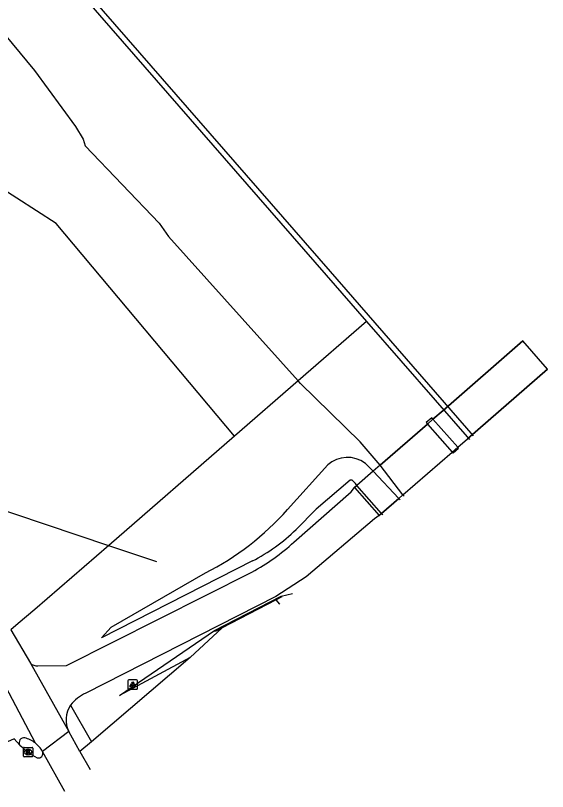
# Model space of a CAD drawing. Extents: x 155018 to 156648, y 383980 to 385733.
# Drawn here: x 156591.6 to 156648.1, y 384633.6 to 384716.2 of the extents above; entities that cross this region are included whole.
import ezdxf

# ---------------------------------------------------------------- set-up
doc = ezdxf.new("R2010")
doc.units = 0
for name, color, linetype in [('IMGEO_Berm_groen', 7, 'Continuous'), ('IMGEO_Dek', 7, 'Continuous'), ('IMGEO_Fietspad_gesloten', 7, 'Continuous'), ('IMGEO_Groenvoorziening', 7, 'Continuous'), ('IMGEO_Hek', 7, 'Continuous'), ('IMGEO_Kademuur', 7, 'Continuous'), ('IMGEO_Kolk', 7, 'Continuous'), ('IMGEO_Lichtpunt', 7, 'Continuous'), ('IMGEO_Loofbos', 7, 'Continuous'), ('IMGEO_Muur', 7, 'Continuous'), ('IMGEO_Pijler', 7, 'Continuous'), ('IMGEO_Rijbaan_lokaal_gesloten', 7, 'Continuous'), ('IMGEO_Voetpad_open', 7, 'Continuous')]:
    doc.layers.add(name, color=color, linetype=linetype)

msp = doc.modelspace()

# ---------------------------------------------------------------- linework, layer by layer
at = {"layer": 'IMGEO_Berm_groen'}
for points in [[(156614.853, 384671.425), (156595.895, 384694.026), (156581.231, 384703.463), (156562.213, 384720.013), (156556.406, 384725.24), (156550.308, 384734.095), (156543.049, 384750.065), (156537.764, 384773.408)], [(156614.853, 384671.425), (156601.475, 384659.788), (156593.633, 384652.966), (156591.837, 384651.468), (156591.059, 384650.819)]]:
    msp.add_lwpolyline(points, dxfattribs=at)
at = {"layer": 'IMGEO_Dek'}
msp.add_lwpolyline([(156648.112, 384678.54), (156645.505, 384681.547), (156645.505, 384681.547), (156637.008, 384674.151), (156635.933, 384673.216), (156635.345, 384672.704), (156630.332, 384668.34), (156629.566, 384667.674), (156627.852, 384666.182), (156627.605, 384665.967), (156630.221, 384662.97), (156630.474, 384663.19), (156632.316, 384664.793), (156632.752, 384665.173), (156637.983, 384669.725), (156638.586, 384670.249), (156639.615, 384671.145), (156648.112, 384678.54)], close=True, dxfattribs=at)
at = {"layer": 'IMGEO_Fietspad_gesloten'}
for points in [[(156621.165, 384660.145), (156627.23, 384665.486), (156627.605, 384665.967), (156630.221, 384662.97), (156629.717, 384662.617), (156622.451, 384656.463), (156619.244, 384654.343), (156599.023, 384644.086)], [(156593.932, 384646.972), (156596.987, 384647.032), (156616.702, 384656.952)], [(156591.059, 384650.819), (156593.15, 384647.277)], [(156593.15, 384647.277), (156597.245, 384639.978)], [(156589.796, 384646.065), (156593.644, 384638.781)], [(156597.245, 384639.978), (156594.442, 384637.865)], [(156598.418, 384637.875), (156597.245, 384639.978)]]:
    msp.add_lwpolyline(points, dxfattribs=at)
for centre, radius, start, end in [((156605.925, 384676.731), 22.524, 298.58438, 312.57836), ((156593.849, 384647.913), 0.945, 222.32137, 275.06451), ((156601.194, 384639.693), 4.901, 116.29999, 140.49694), ((156599.705, 384641.253), 2.77, 145.80804, 207.40211), ((156592.45, 384638.829), 0.503, 77.81782, 212.95561), ((156591.748, 384636.322), 3.105, 52.37138, 74.92059), ((156591.73, 384636.308), 3.128, 29.86365, 52.25975)]:
    msp.add_arc(centre, radius, start, end, dxfattribs=at)
at = {"layer": 'IMGEO_Groenvoorziening'}
for points in [[(156628.754, 384668.524), (156629.566, 384667.674), (156632.316, 384664.793), (156632.449, 384664.654), (156632.449, 384664.654)], [(156620.465, 384663.612), (156624.751, 384668.371)], [(156630.601, 384663.045), (156630.601, 384663.045), (156630.474, 384663.19), (156627.852, 384666.182), (156627.689, 384666.369), (156627.356, 384666.749), (156627.153, 384666.726), (156623.52, 384663.633), (156621.391, 384661.476)], [(156616.741, 384658.14), (156600.713, 384649.952), (156601.734, 384651.076), (156611.758, 384656.868)], [(156619.797, 384654.407), (156621.003, 384654.69), (156621.004, 384654.69)], [(156610.117, 384647.872), (156602.607, 384643.83), (156612.705, 384650.736)]]:
    msp.add_lwpolyline(points, dxfattribs=at)
for centre, radius, start, end in [((156626.848, 384665.961), 3.194, 53.35611, 131.0216), ((156598.614, 384682.831), 29.101, 296.85186, 318.66723), ((156607.916, 384675.35), 19.34, 297.14811, 314.16467)]:
    msp.add_arc(centre, radius, start, end, dxfattribs=at)
at = {"layer": 'IMGEO_Hek'}
for points in [[(156637.008, 384674.151), (156645.505, 384681.547)], [(156645.505, 384681.547), (156645.505, 384681.547)], [(156648.112, 384678.54), (156639.615, 384671.145)], [(156648.112, 384678.54), (156648.112, 384678.54)], [(156635.933, 384673.216), (156637.008, 384674.151)], [(156630.332, 384668.34), (156635.345, 384672.704)], [(156635.345, 384672.704), (156635.933, 384673.216)], [(156638.586, 384670.249), (156639.615, 384671.145)], [(156637.983, 384669.725), (156638.586, 384670.249)], [(156632.752, 384665.173), (156637.983, 384669.725)], [(156629.566, 384667.674), (156627.852, 384666.182)], [(156630.332, 384668.34), (156629.566, 384667.674)], [(156627.605, 384665.967), (156627.852, 384666.182)], [(156584.702, 384665.414), (156601.461, 384659.793)], [(156632.316, 384664.793), (156632.752, 384665.173)], [(156632.316, 384664.793), (156630.474, 384663.19)], [(156630.474, 384663.19), (156630.221, 384662.97)], [(156601.461, 384659.793), (156606.535, 384658.091)]]:
    msp.add_lwpolyline(points, dxfattribs=at)
at = {"layer": 'IMGEO_Kademuur'}
for points in [[(156640.266, 384671.459), (156625.054, 384688.952), (156600.928, 384716.618), (156581.527, 384738.995), (156568.755, 384753.716), (156546.611, 384779.037), (156527.582, 384801.088), (156527.128, 384800.696), (156528.056, 384799.621)], [(156577.227, 384743.036), (156581.074, 384738.602), (156600.476, 384716.224), (156624.602, 384688.558), (156628.885, 384683.632)], [(156628.885, 384683.632), (156639.814, 384671.065)]]:
    msp.add_lwpolyline(points, dxfattribs=at)
at = {"layer": 'IMGEO_Kolk'}
for p, q in [((156592.396, 384637.375), (156592.396, 384638.227)), ((156592.471, 384638.301), (156593.323, 384638.301)), ((156592.884, 384638.081), (156592.909, 384638.081)), ((156593.397, 384638.227), (156593.397, 384637.375)), ((156593.323, 384637.301), (156592.471, 384637.301)), ((156592.907, 384637.521), (156592.882, 384637.521))]:
    msp.add_line(p, q, dxfattribs=at)
for points in [[(156592.396, 384637.375), (156592.396, 384638.227)], [(156592.471, 384638.301), (156593.323, 384638.301)], [(156592.717, 384638.001), (156592.84, 384638.001), (156592.84, 384637.85), (156592.97, 384638.001), (156593.134, 384638.001), (156592.988, 384637.85), (156593.141, 384637.601), (156592.989, 384637.601), (156592.904, 384637.765), (156592.84, 384637.698), (156592.84, 384637.601), (156592.717, 384637.601), (156592.717, 384638.001)], [(156593.397, 384638.227), (156593.397, 384637.375)], [(156593.323, 384637.301), (156592.471, 384637.301)]]:
    msp.add_lwpolyline(points, dxfattribs=at)
for centre, start, end in [((156592.473, 384638.225), 91.55205, 178.44795), ((156592.473, 384638.225), 91.55205, 178.44795), ((156593.321, 384638.225), 1.55205, 88.44795), ((156593.321, 384638.225), 1.55205, 88.44795), ((156592.473, 384637.377), 181.55205, 268.44795), ((156592.473, 384637.377), 181.55205, 268.44795), ((156593.321, 384637.377), 271.55205, 358.44795), ((156593.321, 384637.377), 271.55205, 358.44795)]:
    msp.add_arc(centre, 0.0765, start, end, dxfattribs=at)
for centre, major_axis, ratio, start_param, end_param in [((156592.883, 384637.801), (-0.387, 0.002), 0.722429, 4.712389, 7.853982), ((156592.908, 384637.801), (-0.39, 0.002), 0.717154, 1.570796, 4.712389)]:
    msp.add_ellipse(centre, major_axis=major_axis, ratio=ratio, start_param=start_param, end_param=end_param, dxfattribs=at)
at = {"layer": 'IMGEO_Lichtpunt'}
for p, q in [((156603.519, 384645.386), (156603.519, 384644.579)), ((156603.519, 384645.386), (156603.519, 384644.579)), ((156604.421, 384645.481), (156603.613, 384645.481)), ((156604.421, 384645.481), (156603.613, 384645.481)), ((156604.515, 384644.579), (156604.515, 384645.386)), ((156604.515, 384644.579), (156604.515, 384645.386)), ((156603.613, 384644.485), (156604.421, 384644.485)), ((156603.613, 384644.485), (156604.421, 384644.485))]:
    msp.add_line(p, q, dxfattribs=at)
for points in [[(156603.893, 384645.05), (156603.932, 384645.022), (156603.744, 384644.76), (156603.706, 384644.787), (156603.893, 384645.05)], [(156603.995, 384645.002), (156604.042, 384645.002), (156604.042, 384644.68), (156603.995, 384644.68), (156603.995, 384645.002)], [(156604.105, 384645.022), (156604.143, 384645.049), (156604.33, 384644.787), (156604.291, 384644.759), (156604.105, 384645.022)]]:
    msp.add_lwpolyline(points, dxfattribs=at)
msp.add_circle((156604.018, 384645.184), 0.0994, dxfattribs=at)
for centre, start, end in [((156603.613, 384645.386), 90, 180), ((156603.613, 384645.386), 90, 180), ((156604.421, 384645.386), 0, 90), ((156604.421, 384645.386), 0, 90), ((156603.613, 384644.579), 180, 270), ((156603.613, 384644.579), 180, 270), ((156604.421, 384644.579), 270, 0), ((156604.421, 384644.579), 270, 360)]:
    msp.add_arc(centre, 0.0946, start, end, dxfattribs=at)
at = {"layer": 'IMGEO_Loofbos'}
for points in [[(156569.824, 384736.364), (156576.72, 384728.578), (156582.041, 384723.406), (156588.786, 384716.072), (156593.573, 384710.334), (156597.943, 384704.37), (156598.739, 384703.02), (156598.968, 384702.305), (156606.844, 384694.064), (156607.82, 384692.677), (156621.618, 384677.31)], [(156628.885, 384683.632), (156621.618, 384677.31)], [(156621.618, 384677.31), (156614.853, 384671.425)], [(156632.869, 384665.02), (156632.869, 384665.02), (156632.752, 384665.173), (156630.344, 384668.326), (156630.332, 384668.34), (156628.195, 384670.798), (156621.863, 384677.037), (156621.618, 384677.31)]]:
    msp.add_lwpolyline(points, dxfattribs=at)
at = {"layer": 'IMGEO_Muur'}
for points in [[(156612.705, 384650.736), (156619.797, 384654.407)], [(156619.797, 384654.407), (156619.859, 384654.32), (156619.277, 384654.01)], [(156619.277, 384654.01), (156613.529, 384651.005)], [(156613.529, 384651.005), (156612.77, 384650.631), (156612.705, 384650.736)]]:
    msp.add_lwpolyline(points, dxfattribs=at)
at = {"layer": 'IMGEO_Pijler'}
msp.add_lwpolyline([(156635.933, 384673.216), (156635.807, 384673.358), (156635.205, 384672.863), (156635.345, 384672.704), (156637.983, 384669.725), (156638.071, 384669.625), (156638.67, 384670.155), (156638.586, 384670.249)], close=True, dxfattribs=at)
at = {"layer": 'IMGEO_Rijbaan_lokaal_gesloten'}
for points in [[(156619.664, 384653.524), (156619.664, 384653.524), (156619.277, 384654.01)], [(156613.529, 384651.005), (156610.117, 384647.872)], [(156610.117, 384647.872), (156599.624, 384638.906)], [(156592.028, 384638.555), (156591.434, 384639.22), (156586.765, 384637.14)], [(156599.624, 384638.906), (156598.418, 384637.875)], [(156596.79, 384633.611), (156594.442, 384637.865)], [(156598.418, 384637.875), (156599.487, 384635.959)]]:
    msp.add_lwpolyline(points, dxfattribs=at)
for centre, radius, start, end in [((156596.518, 384642.718), 6.123, 222.83612, 244.25006), ((156593.999, 384637.667), 0.485, 253.04739, 24.11673)]:
    msp.add_arc(centre, radius, start, end, dxfattribs=at)
at = {"layer": 'IMGEO_Voetpad_open'}
msp.add_lwpolyline([(156597.413, 384642.81), (156599.624, 384638.906)], dxfattribs=at)

doc.saveas('drawing.dxf')
